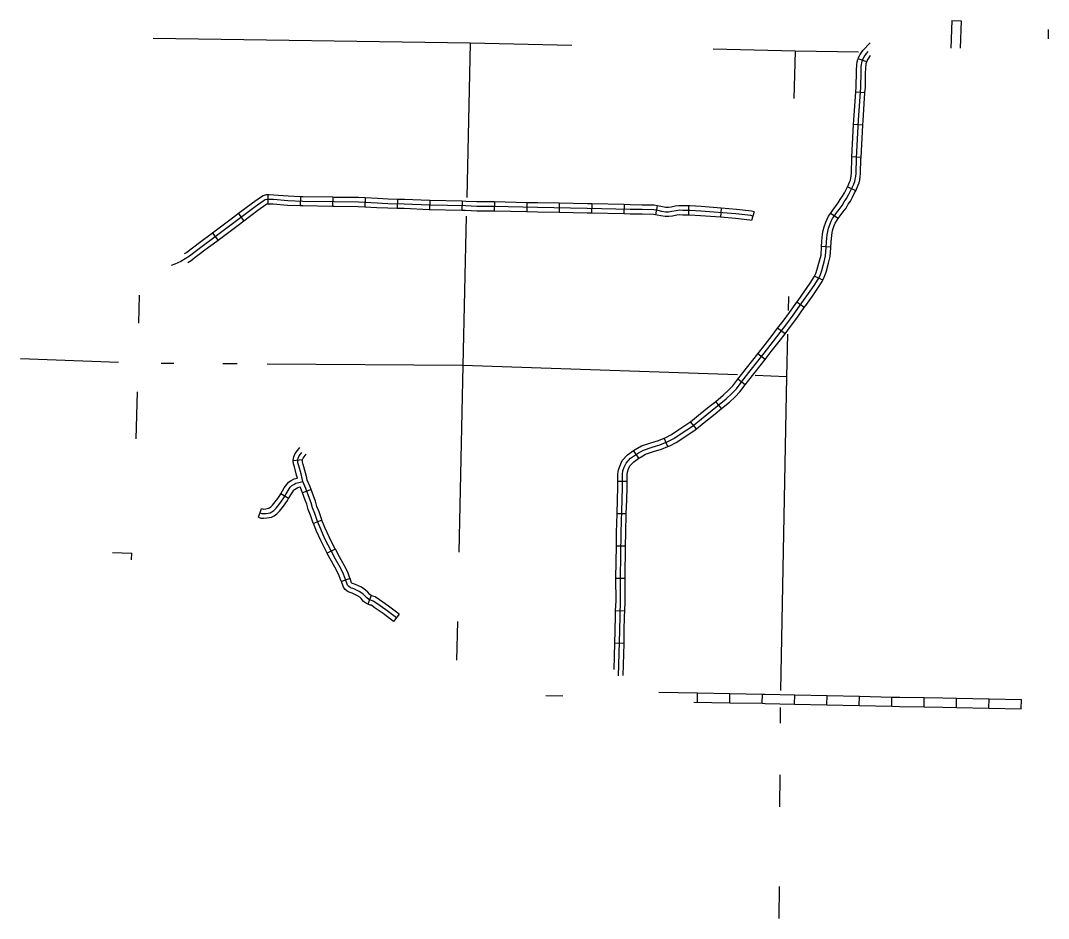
# Model space of a CAD drawing. Extents: x 1127717 to 1741049, y 2026793 to 2244711.
# Drawn here: x 1717110 to 1741049, y 2183684 to 2204594 of the extents above; entities that cross this region are included whole.
import ezdxf

# ---------------------------------------------------------------- set-up
doc = ezdxf.new("R2010")
doc.units = 0
doc.layers.add('32', color=7, linetype='Continuous')
doc.layers.add('5', color=7, linetype='Continuous')

msp = doc.modelspace()

# ---------------------------------------------------------------- linework, layer by layer
at = {"layer": '32'}
for p, q in [((1738799, 2204594), (1739013, 2204588)), ((1741049, 2204172), (1741047, 2204387)), ((1736820, 2203635), (1736618, 2203706)), ((1736776, 2202913), (1736563, 2202927)), ((1736726, 2202161), (1736512, 2202173)), ((1736684, 2201408), (1736470, 2201420)), ((1736560, 2200630), (1736368, 2200726)), ((1722870, 2200534), (1722870, 2200320)), ((1723628, 2200493), (1723619, 2200279)), ((1724380, 2200478), (1724375, 2200263)), ((1725138, 2200463), (1725125, 2200249)), ((1725887, 2200431), (1725883, 2200217)), ((1726641, 2200403), (1726636, 2200189)), ((1727395, 2200385), (1727390, 2200170)), ((1728149, 2200369), (1728144, 2200154)), ((1728903, 2200353), (1728899, 2200138)), ((1729657, 2200338), (1729653, 2200123)), ((1730411, 2200323), (1730407, 2200109)), ((1731166, 2200307), (1731161, 2200092)), ((1731933, 2200282), (1731900, 2200070)), ((1732664, 2200276), (1732664, 2200062)), ((1733425, 2200225), (1733408, 2200012)), ((1722185, 2200098), (1722314, 2199926)), ((1734194, 2200141), (1734137, 2199935)), ((1736151, 2199983), (1735972, 2200101)), ((1721582, 2199644), (1721711, 2199473)), ((1735980, 2199319), (1735766, 2199330)), ((1735794, 2198548), (1735602, 2198644)), ((1735363, 2197910), (1735188, 2198033)), ((1734914, 2197300), (1734742, 2197428)), ((1734449, 2196703), (1734281, 2196835)), ((1733986, 2196109), (1733816, 2196240)), ((1733437, 2195560), (1733302, 2195726)), ((1732850, 2195087), (1732714, 2195253)), ((1732185, 2194673), (1732101, 2194871)), ((1731509, 2194402), (1731387, 2194578)), ((1723672, 2194361), (1723458, 2194344)), ((1731234, 2193861), (1731019, 2193861)), ((1723354, 2193461), (1723170, 2193570)), ((1723877, 2193670), (1723677, 2193593)), ((1722655, 2193027), (1722725, 2193230)), ((1731218, 2193104), (1731004, 2193110)), ((1724130, 2192962), (1723932, 2192882)), ((1724441, 2192285), (1724250, 2192188)), ((1731201, 2192351), (1730987, 2192354)), ((1724784, 2191600), (1724582, 2191528)), ((1731190, 2191599), (1730976, 2191598)), ((1725279, 2191203), (1725200, 2191003)), ((1731183, 2190840), (1730969, 2190849)), ((1725927, 2190772), (1725799, 2190601)), ((1731164, 2190088), (1730950, 2190093)), ((1732874, 2188722), (1732878, 2188936)), ((1733628, 2188708), (1733632, 2188922)), ((1734382, 2188694), (1734386, 2188908)), ((1735136, 2188677), (1735140, 2188892)), ((1735890, 2188661), (1735894, 2188875)), ((1736644, 2188644), (1736649, 2188858)), ((1737398, 2188627), (1737403, 2188841)), ((1738152, 2188612), (1738156, 2188827)), ((1738906, 2188598), (1738911, 2188812)), ((1739661, 2188583), (1739665, 2188797)), ((1740415, 2188567), (1740419, 2188782))]:
    msp.add_line(p, q, dxfattribs=at)
for points in [[(1738799, 2204594), (1738779, 2203954)], [(1739013, 2204588), (1738993, 2203949)], [(1736618, 2203706), (1736629, 2203738), (1736662, 2203803), (1736723, 2203895), (1736894, 2204079)], [(1735858, 2199117), (1735873, 2199310), (1735879, 2199438), (1735888, 2199528), (1735896, 2199604), (1735910, 2199683), (1735927, 2199758), (1735962, 2199860), (1735989, 2199922), (1736022, 2199982), (1736063, 2200044), (1736112, 2200114), (1736176, 2200196), (1736245, 2200288), (1736293, 2200371), (1736343, 2200448), (1736390, 2200535), (1736439, 2200629), (1736480, 2200710), (1736514, 2200786), (1736538, 2200849), (1736551, 2200904), (1736560, 2200965), (1736567, 2201040), (1736575, 2201386), (1736625, 2202273), (1736678, 2203045), (1736685, 2203394), (1736689, 2203459), (1736691, 2203523), (1736695, 2203560), (1736702, 2203613), (1736712, 2203652), (1736728, 2203696), (1736755, 2203749), (1736808, 2203829), (1736851, 2203875)], [(1736820, 2203635), (1736827, 2203654), (1736848, 2203695), (1736905, 2203782)], [(1736563, 2202927), (1736571, 2203049), (1736578, 2203398), (1736582, 2203464), (1736584, 2203531), (1736589, 2203573), (1736597, 2203634), (1736610, 2203684), (1736618, 2203706)], [(1736776, 2202913), (1736785, 2203040), (1736792, 2203390), (1736796, 2203453), (1736798, 2203515), (1736802, 2203548), (1736807, 2203592), (1736815, 2203619), (1736820, 2203635)], [(1736512, 2202173), (1736518, 2202279), (1736563, 2202927)], [(1736726, 2202161), (1736732, 2202266), (1736776, 2202913)], [(1736470, 2201420), (1736512, 2202173)], [(1736684, 2201408), (1736726, 2202161)], [(1736368, 2200726), (1736383, 2200756), (1736415, 2200827), (1736435, 2200880), (1736446, 2200924), (1736454, 2200978), (1736460, 2201046), (1736468, 2201390), (1736470, 2201420)], [(1736560, 2200630), (1736577, 2200664), (1736613, 2200745), (1736641, 2200817), (1736656, 2200884), (1736667, 2200952), (1736674, 2201034), (1736682, 2201382), (1736684, 2201408)], [(1735972, 2200101), (1735974, 2200104), (1736026, 2200178), (1736091, 2200261), (1736155, 2200347), (1736201, 2200427), (1736251, 2200503), (1736296, 2200585), (1736344, 2200677), (1736368, 2200726)], [(1734165, 2200038), (1734116, 2200052), (1733772, 2200090), (1732953, 2200155), (1732694, 2200169), (1732534, 2200169), (1732447, 2200175), (1732376, 2200166), (1732278, 2200145), (1732204, 2200136), (1732133, 2200136), (1732043, 2200150), (1731961, 2200169), (1731857, 2200186), (1731587, 2200191), (1731308, 2200196), (1730308, 2200218), (1729152, 2200240), (1728128, 2200262), (1727737, 2200262), (1727473, 2200276), (1726634, 2200296), (1726047, 2200321), (1725665, 2200329), (1725416, 2200340), (1724979, 2200364), (1724413, 2200370), (1723687, 2200383), (1723332, 2200397), (1723002, 2200424), (1722899, 2200427), (1722845, 2200427), (1722804, 2200416), (1722763, 2200389), (1722575, 2200255), (1722110, 2199908), (1721613, 2199534), (1721340, 2199329), (1721043, 2199105), (1720841, 2198980), (1720704, 2198925), (1720620, 2198892)], [(1722870, 2200534), (1722831, 2200534), (1722759, 2200515), (1722702, 2200477), (1722511, 2200342), (1722185, 2200098)], [(1723628, 2200493), (1723339, 2200504), (1723008, 2200531), (1722901, 2200534), (1722870, 2200534)], [(1724380, 2200478), (1723690, 2200491), (1723628, 2200493)], [(1725138, 2200463), (1724983, 2200471), (1724415, 2200477), (1724380, 2200478)], [(1725887, 2200431), (1725668, 2200436), (1725422, 2200447), (1725138, 2200463)], [(1726641, 2200403), (1726637, 2200403), (1726050, 2200428), (1725887, 2200431)], [(1736151, 2199983), (1736151, 2199984), (1736198, 2200050), (1736261, 2200131), (1736335, 2200229), (1736384, 2200315), (1736435, 2200392), (1736485, 2200484), (1736534, 2200580), (1736560, 2200630)], [(1722870, 2200320), (1722859, 2200320), (1722849, 2200317), (1722824, 2200301), (1722638, 2200168), (1722314, 2199926)], [(1723619, 2200279), (1723326, 2200290), (1722996, 2200317), (1722898, 2200320), (1722870, 2200320)], [(1724375, 2200263), (1723684, 2200276), (1723619, 2200279)], [(1725125, 2200249), (1724976, 2200257), (1724412, 2200263), (1724375, 2200263)], [(1725883, 2200217), (1725661, 2200222), (1725411, 2200233), (1725125, 2200249)], [(1726636, 2200189), (1726630, 2200189), (1726044, 2200214), (1725883, 2200217)], [(1727390, 2200170), (1726636, 2200189)], [(1727395, 2200385), (1726641, 2200403)], [(1728149, 2200369), (1728129, 2200369), (1727740, 2200369), (1727477, 2200383), (1727395, 2200385)], [(1728903, 2200353), (1728149, 2200369)], [(1729657, 2200338), (1729154, 2200347), (1728903, 2200353)], [(1730411, 2200323), (1730310, 2200325), (1729657, 2200338)], [(1731166, 2200307), (1730411, 2200323)], [(1731933, 2200282), (1731867, 2200292), (1731589, 2200298), (1731311, 2200304), (1731166, 2200307)], [(1732664, 2200276), (1732538, 2200276), (1732444, 2200282), (1732358, 2200272), (1732260, 2200250), (1732198, 2200243), (1732141, 2200243), (1732063, 2200255), (1731982, 2200274), (1731933, 2200282)], [(1733425, 2200225), (1732960, 2200262), (1732697, 2200276), (1732664, 2200276)], [(1734194, 2200141), (1734137, 2200157), (1733782, 2200197), (1733425, 2200225)], [(1722185, 2200098), (1722046, 2199994), (1721582, 2199644)], [(1728144, 2200154), (1728127, 2200155), (1727735, 2200155), (1727469, 2200169), (1727390, 2200170)], [(1728899, 2200138), (1728144, 2200154)], [(1729653, 2200123), (1729150, 2200133), (1728899, 2200138)], [(1730407, 2200109), (1730305, 2200111), (1729653, 2200123)], [(1731161, 2200092), (1730407, 2200109)], [(1731900, 2200070), (1731848, 2200079), (1731585, 2200084), (1731306, 2200089), (1731161, 2200092)], [(1732664, 2200062), (1732531, 2200062), (1732450, 2200067), (1732394, 2200061), (1732295, 2200039), (1732210, 2200029), (1732125, 2200029), (1732023, 2200045), (1731940, 2200064), (1731900, 2200070)], [(1733408, 2200012), (1732946, 2200049), (1732691, 2200062), (1732664, 2200062)], [(1734137, 2199935), (1734096, 2199946), (1733762, 2199983), (1733408, 2200012)], [(1735766, 2199330), (1735772, 2199447), (1735782, 2199539), (1735790, 2199618), (1735804, 2199704), (1735824, 2199788), (1735862, 2199899), (1735892, 2199969), (1735930, 2200037), (1735972, 2200101)], [(1735980, 2199319), (1735986, 2199430), (1735995, 2199517), (1736003, 2199589), (1736015, 2199662), (1736030, 2199728), (1736062, 2199821), (1736085, 2199875), (1736114, 2199926), (1736151, 2199983)], [(1722314, 2199926), (1722175, 2199823), (1721711, 2199473)], [(1721582, 2199644), (1721549, 2199620), (1721276, 2199415), (1720979, 2199191)], [(1721711, 2199473), (1721678, 2199448), (1721405, 2199244), (1721108, 2199020)], [(1735602, 2198644), (1735631, 2198702), (1735665, 2198802), (1735720, 2198999), (1735752, 2199134), (1735766, 2199317), (1735766, 2199330)], [(1735794, 2198548), (1735829, 2198619), (1735870, 2198738), (1735928, 2198946), (1735964, 2199101), (1735979, 2199304), (1735980, 2199319)], [(1720982, 2199194), (1720924, 2199158)], [(1721108, 2199020), (1721104, 2199017), (1721004, 2198955)], [(1731037, 2189336), (1731064, 2190382), (1731071, 2190731), (1731086, 2191082), (1731083, 2191615), (1731099, 2192671), (1731120, 2193435), (1731127, 2193722), (1731127, 2193933), (1731127, 2194030), (1731139, 2194105), (1731170, 2194195), (1731214, 2194288), (1731319, 2194400), (1731481, 2194512), (1731618, 2194593), (1731820, 2194662), (1732001, 2194712), (1732188, 2194791), (1732321, 2194863), (1732499, 2194978), (1732760, 2195152), (1732965, 2195320), (1733218, 2195519), (1733547, 2195787), (1733677, 2195908), (1733783, 2196021), (1733988, 2196288), (1734511, 2196955), (1734725, 2197226), (1734953, 2197531), (1735105, 2197730), (1735307, 2198017), (1735463, 2198238), (1735590, 2198421), (1735687, 2198574), (1735730, 2198661), (1735768, 2198770), (1735824, 2198972), (1735858, 2199117)], [(1735188, 2198033), (1735220, 2198078), (1735375, 2198299), (1735501, 2198481), (1735593, 2198627), (1735602, 2198644)], [(1735363, 2197910), (1735395, 2197955), (1735551, 2198176), (1735680, 2198362), (1735780, 2198521), (1735794, 2198548)], [(1734742, 2197428), (1734867, 2197596), (1735019, 2197794), (1735188, 2198033)], [(1734914, 2197300), (1735038, 2197467), (1735191, 2197667), (1735363, 2197910)], [(1734281, 2196835), (1734427, 2197022), (1734640, 2197291), (1734742, 2197428)], [(1734449, 2196703), (1734595, 2196889), (1734810, 2197161), (1734914, 2197300)], [(1733816, 2196240), (1733903, 2196354), (1734281, 2196835)], [(1733986, 2196109), (1734073, 2196223), (1734449, 2196703)], [(1733302, 2195726), (1733477, 2195868), (1733601, 2195984), (1733701, 2196090), (1733816, 2196240)], [(1733437, 2195560), (1733618, 2195706), (1733752, 2195833), (1733864, 2195951), (1733986, 2196109)], [(1732714, 2195253), (1732898, 2195404), (1733151, 2195603), (1733302, 2195726)], [(1732850, 2195087), (1733033, 2195237), (1733285, 2195436), (1733437, 2195560)], [(1732101, 2194871), (1732141, 2194888), (1732267, 2194955), (1732440, 2195067), (1732696, 2195238), (1732714, 2195253)], [(1732185, 2194673), (1732234, 2194694), (1732376, 2194770), (1732558, 2194888), (1732824, 2195066), (1732850, 2195087)], [(1731387, 2194578), (1731423, 2194603), (1731573, 2194691), (1731789, 2194764), (1731966, 2194813), (1732101, 2194871)], [(1723458, 2194344), (1723457, 2194359), (1723471, 2194435), (1723504, 2194511), (1723613, 2194654)], [(1725863, 2190686), (1725620, 2190868), (1725410, 2191017), (1725325, 2191076), (1725284, 2191085), (1725220, 2191110), (1725172, 2191147), (1725122, 2191206), (1725078, 2191247), (1724996, 2191302), (1724871, 2191359), (1724791, 2191387), (1724745, 2191419), (1724724, 2191449), (1724679, 2191574), (1724631, 2191704), (1724561, 2191846), (1724446, 2192053), (1724348, 2192231), (1724198, 2192528), (1724102, 2192747), (1724029, 2192928), (1723962, 2193116), (1723912, 2193243), (1723876, 2193365), (1723841, 2193463), (1723752, 2193696), (1723683, 2193861), (1723672, 2193927), (1723643, 2194036), (1723592, 2194228), (1723570, 2194297), (1723565, 2194354), (1723574, 2194404), (1723597, 2194457), (1723660, 2194538)], [(1723673, 2194348), (1723677, 2194373), (1723690, 2194402), (1723763, 2194496)], [(1731019, 2193861), (1731019, 2193933), (1731019, 2194039), (1731035, 2194131), (1731071, 2194235), (1731124, 2194349), (1731249, 2194482), (1731387, 2194578)], [(1731509, 2194402), (1731539, 2194422), (1731663, 2194495), (1731852, 2194559), (1732036, 2194610), (1732185, 2194673)], [(1723557, 2193941), (1723539, 2194009), (1723490, 2194198), (1723464, 2194275), (1723458, 2194344)], [(1723877, 2193670), (1723852, 2193736), (1723787, 2193891), (1723777, 2193949), (1723746, 2194064), (1723695, 2194259), (1723675, 2194318), (1723672, 2194361)], [(1731234, 2193861), (1731234, 2193933), (1731234, 2194021), (1731243, 2194078), (1731270, 2194155), (1731303, 2194227), (1731390, 2194319), (1731509, 2194402)], [(1722690, 2193129), (1722730, 2193115), (1722778, 2193112), (1722831, 2193116), (1722876, 2193123), (1722922, 2193134), (1722964, 2193155), (1723008, 2193188), (1723060, 2193241), (1723125, 2193319), (1723189, 2193402), (1723239, 2193477), (1723343, 2193652), (1723392, 2193725), (1723424, 2193759), (1723471, 2193790), (1723523, 2193820), (1723624, 2193848), (1723683, 2193861)], [(1723170, 2193570), (1723252, 2193709), (1723308, 2193792), (1723354, 2193842), (1723415, 2193881), (1723482, 2193919), (1723557, 2193941)], [(1723354, 2193461), (1723434, 2193594), (1723476, 2193658), (1723494, 2193677), (1723527, 2193698), (1723565, 2193720), (1723619, 2193736)], [(1723677, 2193593), (1723653, 2193656), (1723619, 2193736)], [(1731004, 2193110), (1731013, 2193438), (1731019, 2193723), (1731019, 2193861)], [(1731218, 2193104), (1731227, 2193433), (1731234, 2193721), (1731234, 2193861)], [(1722725, 2193230), (1722751, 2193221), (1722777, 2193219), (1722819, 2193223), (1722855, 2193228), (1722885, 2193236), (1722908, 2193247), (1722938, 2193269), (1722980, 2193312), (1723041, 2193386), (1723102, 2193464), (1723148, 2193534), (1723170, 2193570)], [(1723932, 2192882), (1723928, 2192890), (1723862, 2193078), (1723811, 2193208), (1723774, 2193331), (1723741, 2193426), (1723677, 2193593)], [(1724130, 2192962), (1724129, 2192965), (1724063, 2193153), (1724013, 2193279), (1723977, 2193398), (1723942, 2193500), (1723877, 2193670)], [(1722655, 2193027), (1722708, 2193009), (1722778, 2193004), (1722844, 2193010), (1722897, 2193018), (1722958, 2193033), (1723020, 2193063), (1723079, 2193107), (1723139, 2193169), (1723208, 2193252), (1723276, 2193339), (1723330, 2193420), (1723354, 2193461)], [(1730987, 2192354), (1730991, 2192674), (1731004, 2193110)], [(1731201, 2192351), (1731206, 2192669), (1731218, 2193104)], [(1724250, 2192188), (1724101, 2192482), (1724003, 2192705), (1723932, 2192882)], [(1724441, 2192285), (1724294, 2192573), (1724200, 2192789), (1724130, 2192962)], [(1724784, 2191600), (1724780, 2191611), (1724730, 2191747), (1724656, 2191896), (1724540, 2192104), (1724443, 2192281), (1724441, 2192285)], [(1730976, 2191598), (1730976, 2191615), (1730987, 2192354)], [(1731190, 2191599), (1731190, 2191614), (1731201, 2192351)], [(1724582, 2191528), (1724579, 2191538), (1724533, 2191662), (1724466, 2191796), (1724353, 2192001), (1724254, 2192181), (1724250, 2192188)], [(1725279, 2191203), (1725273, 2191205), (1725246, 2191225), (1725200, 2191280), (1725145, 2191332), (1725048, 2191396), (1724910, 2191459), (1724840, 2191483), (1724822, 2191496), (1724821, 2191498), (1724784, 2191600)], [(1730969, 2190849), (1730979, 2191084), (1730976, 2191598)], [(1731183, 2190840), (1731193, 2191080), (1731190, 2191599)], [(1725200, 2191003), (1725167, 2191016), (1725098, 2191069), (1725044, 2191133), (1725011, 2191163), (1724944, 2191208), (1724831, 2191260), (1724742, 2191290), (1724668, 2191342), (1724628, 2191399), (1724582, 2191528)], [(1725927, 2190772), (1725683, 2190955), (1725471, 2191104), (1725369, 2191176), (1725315, 2191188), (1725279, 2191203)], [(1725799, 2190601), (1725557, 2190782), (1725348, 2190929), (1725281, 2190976), (1725253, 2190982), (1725200, 2191003)], [(1730950, 2190093), (1730957, 2190384), (1730963, 2190734), (1730969, 2190849)], [(1731164, 2190088), (1731171, 2190380), (1731178, 2190727), (1731183, 2190840)], [(1730934, 2189483), (1730950, 2190093)], [(1731144, 2189341), (1731164, 2190088)], [(1731978, 2188953), (1732878, 2188936)], [(1732878, 2188936), (1733632, 2188922)], [(1732791, 2188724), (1733628, 2188708)], [(1733628, 2188708), (1734382, 2188694)], [(1733632, 2188922), (1734386, 2188908)], [(1734382, 2188694), (1734451, 2188692), (1735136, 2188677)], [(1734386, 2188908), (1734455, 2188907), (1735140, 2188892)], [(1735140, 2188892), (1735894, 2188875)], [(1735894, 2188875), (1736649, 2188858)], [(1736649, 2188858), (1737403, 2188841)], [(1737403, 2188841), (1737587, 2188837), (1738156, 2188827)], [(1738156, 2188827), (1738591, 2188819), (1738911, 2188812)], [(1738911, 2188812), (1739665, 2188797)], [(1739665, 2188797), (1740419, 2188782)], [(1735136, 2188677), (1735890, 2188661)], [(1735890, 2188661), (1736644, 2188644)], [(1736644, 2188644), (1737398, 2188627)], [(1737398, 2188627), (1737582, 2188623), (1738152, 2188612)], [(1738152, 2188612), (1738587, 2188604), (1738906, 2188598)], [(1738906, 2188598), (1739661, 2188583)], [(1739661, 2188583), (1740415, 2188567)]]:
    msp.add_lwpolyline(points, dxfattribs=at)
at = {"layer": '5'}
for p, q in [((1719825, 2195947), (1719796, 2194855)), ((1719254, 2192205), (1719699, 2192192)), ((1719697, 2192034), (1719699, 2192192))]:
    msp.add_line(p, q, dxfattribs=at)
for points in [[(1727582, 2204069), (1720196, 2204174)], [(1727582, 2204069), (1727500, 2200470)], [(1729951, 2204011), (1727582, 2204069)], [(1735150, 2203883), (1733242, 2203930)], [(1735150, 2203883), (1735121, 2202780)], [(1736622, 2203856), (1735150, 2203883)], [(1727490, 2200040), (1727411, 2196565)], [(1719865, 2197548), (1719880, 2198198)], [(1734998, 2198165), (1734989, 2197845)], [(1734974, 2197290), (1734948, 2196301)], [(1719393, 2196630), (1717110, 2196714)], [(1720677, 2196608), (1720386, 2196610)], [(1722158, 2196598), (1721821, 2196601)], [(1727411, 2196565), (1722855, 2196594)], [(1727411, 2196565), (1727318, 2192214)], [(1733805, 2196341), (1727411, 2196565)], [(1734948, 2196301), (1734221, 2196327)], [(1734948, 2196301), (1734810, 2188994)], [(1727284, 2190596), (1727265, 2189701)], [(1729345, 2188876), (1729738, 2188871)], [(1734804, 2188598), (1734802, 2188232)], [(1734793, 2187032), (1734788, 2186280)], [(1734775, 2184430), (1734769, 2183684)]]:
    msp.add_lwpolyline(points, dxfattribs=at)

doc.saveas('drawing.dxf')
